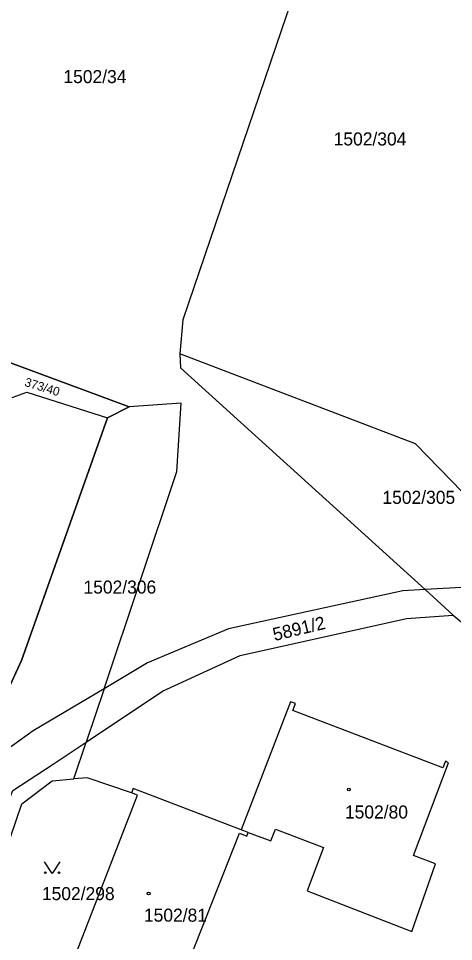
# Model space of a CAD drawing. Extents: x -737240 to -735272, y -1119606 to -1117878.
# Drawn here: x -736806.3 to -736749.6, y -1118363.5 to -1118243.1 of the extents above; entities that cross this region are included whole.
import ezdxf

# ---------------------------------------------------------------- set-up
doc = ezdxf.new("R2010")
doc.units = 0
for name, color, linetype in [('Level 1', 7, 'Continuous'), ('Level 13', 7, 'Continuous'), ('Level 18', 7, 'Continuous'), ('Level 19', 7, 'Continuous'), ('Level 25', 7, 'Continuous')]:
    doc.layers.add(name, color=color, linetype=linetype)

msp = doc.modelspace()

# ---------------------------------------------------------------- linework, layer by layer
at = {"layer": 'Level 1'}
for p, q in [((-736749.69, -1118320.89), (-736753.34, -1118317.58)), ((-736749.69, -1118320.89), (-736737.41, -1118331.21)), ((-736795.17, -1118330.5), (-736797.5, -1118337.46)), ((-736799.1, -1118342.25), (-736797.5, -1118337.46)), ((-736776.39, -1118349.25), (-736777.32, -1118348.89))]:
    msp.add_line(p, q, dxfattribs=at)
for points in [[(-736759.44, -1118207.66), (-736759.96, -1118209.06), (-736784.9, -1118282.41), (-736785.29, -1118286.84)], [(-736791.91, -1118293.76), (-736811.3, -1118286.57), (-736813.17, -1118283.94), (-736831.17, -1118258.7)], [(-736813.17, -1118283.94), (-736811.3, -1118286.57), (-736791.91, -1118293.76), (-736794.71, -1118295.2)], [(-736740.8, -1118312.72), (-736754.6, -1118298.59), (-736785.29, -1118286.84)], [(-736785.29, -1118286.84), (-736785.2, -1118288.67), (-736753.34, -1118317.58)], [(-736807.16, -1118292.52), (-736805.26, -1118291.83), (-736794.71, -1118295.2)], [(-736812.36, -1118341.68), (-736816.74, -1118342.26), (-736813.74, -1118339.04), (-736810.63, -1118335.06), (-736807.89, -1118331.08), (-736805.96, -1118326.82), (-736794.71, -1118295.2), (-736791.91, -1118293.76)], [(-736795.17, -1118330.5), (-736785.7, -1118302.17), (-736785.11, -1118293.26), (-736791.91, -1118293.76)], [(-736794.71, -1118295.2), (-736805.96, -1118326.82), (-736807.89, -1118331.08), (-736810.63, -1118335.06), (-736813.74, -1118339.04), (-736816.74, -1118342.26)], [(-736740.8, -1118312.72), (-736741.31, -1118314.39), (-736747.81, -1118317.24), (-736753.34, -1118317.58)], [(-736753.34, -1118317.58), (-736756.23, -1118317.75), (-736778.96, -1118322.71), (-736789.52, -1118327.14), (-736795.17, -1118330.5)], [(-736797.5, -1118337.46), (-736787.54, -1118330.82), (-736777.45, -1118326.15), (-736755.76, -1118321.33), (-736749.69, -1118320.89)], [(-736795.17, -1118330.5), (-736804.44, -1118336.01), (-736812.36, -1118341.68)], [(-736776.39, -1118349.25), (-736773.42, -1118350.35), (-736772.85, -1118348.83), (-736766.58, -1118351.18), (-736768.7, -1118356.84), (-736755.08, -1118362.15), (-736751.98, -1118353.35), (-736754.85, -1118352.25), (-736750.3, -1118340.15), (-736750.66, -1118339.93), (-736751, -1118340.81), (-736770.55, -1118333.33), (-736770.21, -1118332.44), (-736770.86, -1118332.19), (-736777.32, -1118348.89)], [(-736824.87, -1118558.66), (-736825.82, -1118557.64), (-736827.48, -1118555.86), (-736827.94, -1118551.79), (-736828.05, -1118548.53), (-736826.26, -1118525.65), (-736825.42, -1118510.89), (-736824.74, -1118499.02), (-736823.17, -1118476.96), (-736821.25, -1118455.4), (-736816.15, -1118408.97), (-736814.33, -1118392.43), (-736812.71, -1118377.08), (-736809.47, -1118349.69), (-736807.08, -1118343.76), (-736801.8, -1118340.33), (-736797.5, -1118337.46)], [(-736807.11, -1118375.99), (-736809.1, -1118375.22), (-736810.07, -1118374.72), (-736810.27, -1118374.01), (-736807.38, -1118349.86), (-736805.89, -1118345.52), (-736801.94, -1118342.49), (-736799.1, -1118342.25)], [(-736791.59, -1118344.08), (-736797.37, -1118342.11), (-736799.1, -1118342.25)], [(-736777.32, -1118348.89), (-736791.37, -1118343.5), (-736791.59, -1118344.08)], [(-736797.17, -1118376.64), (-736803.17, -1118374.36), (-736803.01, -1118373.93), (-736802.36, -1118374.18), (-736790.82, -1118344.38), (-736791.59, -1118344.08)], [(-736785.4, -1118369.22), (-736777.51, -1118349.35), (-736776.58, -1118349.72), (-736776.39, -1118349.25)]]:
    msp.add_lwpolyline(points, dxfattribs=at)
at = {"layer": 'Level 13'}
for points in [[(-736844.83, -1118241.16), (-736842.68, -1118243.51), (-736840.73, -1118245.65), (-736837, -1118243.36), (-736832.24, -1118243.9), (-736828.26, -1118249.44), (-736827.99, -1118253.54), (-736829.51, -1118255.9), (-736831.17, -1118258.7), (-736813.17, -1118283.94), (-736811.3, -1118286.57), (-736791.91, -1118293.76), (-736794.71, -1118295.2), (-736805.96, -1118326.82), (-736807.89, -1118331.08), (-736810.63, -1118335.06), (-736813.74, -1118339.04), (-736816.74, -1118342.26), (-736812.36, -1118341.68), (-736813.93, -1118356.08), (-736816.01, -1118355.86)], [(-736844.83, -1118241.16), (-736842.68, -1118243.51), (-736840.73, -1118245.65), (-736837, -1118243.36), (-736832.24, -1118243.9), (-736828.26, -1118249.44), (-736827.99, -1118253.54), (-736829.51, -1118255.9), (-736831.17, -1118258.7), (-736813.17, -1118283.94), (-736811.3, -1118286.57), (-736791.91, -1118293.76), (-736794.71, -1118295.2), (-736805.96, -1118326.82), (-736807.89, -1118331.08), (-736810.63, -1118335.06), (-736813.74, -1118339.04), (-736816.74, -1118342.26), (-736812.36, -1118341.68), (-736813.93, -1118356.08), (-736816.01, -1118355.86), (-736818.92, -1118355.54), (-736835.77, -1118366.08)]]:
    msp.add_lwpolyline(points, dxfattribs=at)
at = {"layer": 'Level 25'}
msp.add_lwpolyline([(-736800.94, -1118353.08), (-736801.94, -1118354.58), (-736802.94, -1118353.08)], dxfattribs=at)
for centre in [(-736802.84, -1118354.48), (-736801.04, -1118354.48)]:
    msp.add_circle(centre, 0.1, dxfattribs=at)
for centre in [(-736763.26, -1118343.65), (-736789.37, -1118357.19)]:
    msp.add_ellipse(centre, major_axis=(0.18, 0), ratio=0.9848078, dxfattribs=at)

# ---------------------------------------------------------------- texts
at = {"layer": 'Level 18'}
for s, p in [('1502/34', (-736800.475, -1118251.55)), ('1502/304', (-736765.25, -1118259.68)), ('1502/305', (-736758.89, -1118306.4)), ('1502/306', (-736797.86, -1118318.1)), ('1502/298', (-736803.28, -1118358.06))]:
    msp.add_text(s, height=1.7, dxfattribs=at).set_placement(p)
for s, height, rotation, p in [('373/40', 1.14, 342.82683, (-736805.626, -1118291.005)), ('5891/2', 1.7, 13.437, (-736772.96, -1118324.287))]:
    msp.add_text(s, height=height, rotation=rotation, dxfattribs=at).set_placement(p)
at = {"layer": 'Level 19'}
for s, p in [('1502/80', (-736763.78, -1118347.42)), ('1502/81', (-736789.98, -1118360.87))]:
    msp.add_text(s, height=1.7, dxfattribs=at).set_placement(p)

doc.saveas('drawing.dxf')
